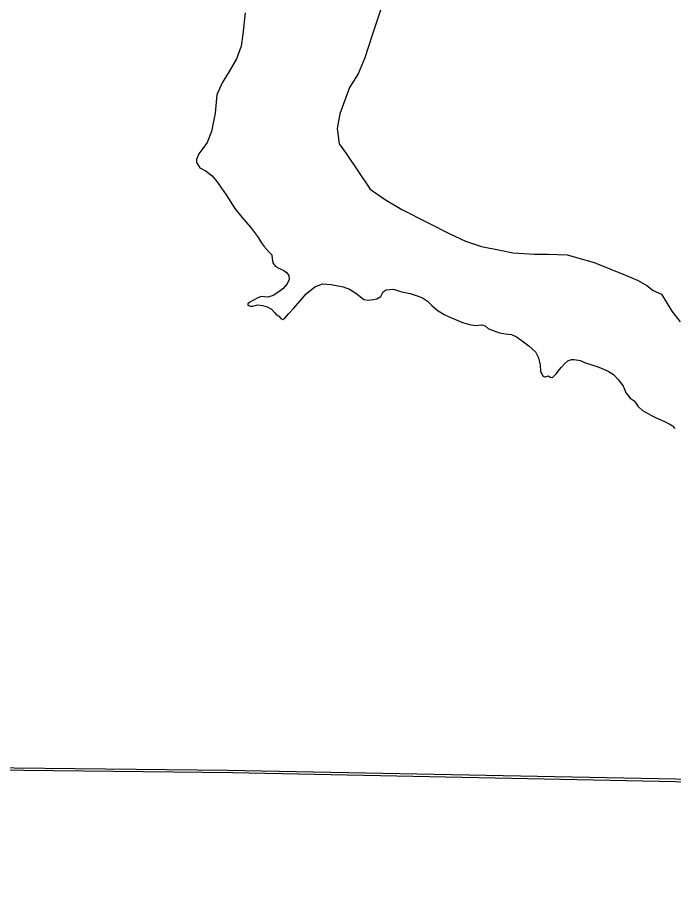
# Model space of a CAD drawing. Extents: x -83719 to 153526, y -11835 to 11446.
# Drawn here: x 8434.2 to 8486.1, y 149.8 to 218.8 of the extents above; entities that cross this region are included whole.
import ezdxf

# ---------------------------------------------------------------- set-up
doc = ezdxf.new("R2010")
doc.units = 0
doc.layers.add('Level 2', color=7, linetype='Continuous')
doc.layers.add('Level 9', color=7, linetype='Continuous')

msp = doc.modelspace()

# ---------------------------------------------------------------- linework, layer by layer
at = {"layer": 'Level 2'}
for points in [[(8452.203, 219.169), (8452.018, 217.476), (8451.879, 216.525), (8451.508, 215.527), (8450.928, 214.53), (8450.372, 213.625), (8449.954, 212.674), (8449.815, 211.236), (8449.537, 209.775), (8449.189, 208.893), (8448.841, 208.429), (8448.54, 208.012), (8448.354, 207.548), (8448.331, 207.316), (8448.609, 206.898), (8449.119, 206.643), (8449.583, 206.272), (8449.954, 205.808), (8450.696, 204.755), (8451.369, 203.688), (8451.925, 202.992), (8452.621, 202.204), (8453.177, 201.461), (8453.479, 200.974), (8453.664, 200.696), (8454.082, 200.232), (8454.29, 200.023), (8454.337, 199.722), (8454.383, 199.374), (8454.569, 199.119), (8454.916, 198.933), (8455.241, 198.771), (8455.473, 198.608), (8455.635, 198.376), (8455.658, 198.052), (8455.519, 197.727), (8455.172, 197.332), (8454.847, 197.077)], [(8452.203, 219.169), (8452.018, 217.476), (8451.879, 216.525), (8451.508, 215.527), (8450.928, 214.53), (8450.372, 213.625), (8449.954, 212.674), (8449.815, 211.236), (8449.537, 209.775), (8449.189, 208.893), (8448.841, 208.429), (8448.54, 208.012), (8448.354, 207.548), (8448.331, 207.316), (8448.609, 206.898), (8449.119, 206.643), (8449.583, 206.272), (8449.954, 205.808), (8450.696, 204.755), (8451.369, 203.688), (8451.925, 202.992), (8452.621, 202.204), (8453.177, 201.461), (8453.479, 200.974), (8453.664, 200.696), (8454.082, 200.232), (8454.29, 200.023), (8454.337, 199.722), (8454.383, 199.374), (8454.569, 199.119), (8454.916, 198.933), (8455.241, 198.771), (8455.473, 198.608), (8455.635, 198.376), (8455.658, 198.052), (8455.519, 197.727), (8455.172, 197.332), (8454.847, 197.077)], [(8454.847, 197.077), (8454.406, 196.799), (8453.989, 196.66), (8453.456, 196.706), (8453.131, 196.59), (8452.551, 196.266), (8452.412, 196.126), (8452.412, 196.034), (8452.574, 195.964), (8452.806, 195.964), (8453.154, 196.057), (8453.572, 196.01), (8453.943, 195.894), (8454.267, 195.709), (8454.545, 195.43), (8454.708, 195.245), (8454.847, 195.152), (8455.009, 194.967), (8455.172, 194.897), (8455.334, 195.013), (8455.635, 195.361), (8456.029, 195.802), (8456.54, 196.381), (8457.027, 196.915), (8457.699, 197.472), (8458.302, 197.727), (8458.998, 197.657), (8459.948, 197.495), (8460.435, 197.309), (8461.015, 196.915), (8461.564, 196.474), (8461.912, 196.428), (8462.306, 196.474), (8462.608, 196.544), (8462.933, 196.729), (8463.118, 197.077), (8463.338, 197.246), (8463.93, 197.309), (8464.463, 197.124), (8464.834, 197.031), (8465.228, 196.961), (8465.785, 196.776), (8466.225, 196.613), (8466.619, 196.358), (8466.967, 196.01), (8467.385, 195.639), (8467.941, 195.291), (8468.382, 195.083), (8468.822, 194.897), (8469.379, 194.665), (8469.935, 194.503), (8470.422, 194.433), (8470.874, 194.486), (8471.176, 194.393), (8471.408, 194.184), (8471.732, 194.045), (8472.312, 193.836), (8472.776, 193.767), (8473.263, 193.697), (8473.657, 193.535), (8474.097, 193.21), (8474.654, 192.793), (8475.141, 192.329), (8475.396, 191.865), (8475.535, 191.285), (8475.558, 190.798), (8475.697, 190.473), (8475.86, 190.357), (8475.999, 190.38), (8476.184, 190.427), (8476.324, 190.334), (8476.486, 190.311), (8476.81, 190.636), (8476.95, 190.821), (8477.181, 191.099), (8477.483, 191.424), (8477.715, 191.633), (8477.993, 191.726), (8478.202, 191.726), (8478.712, 191.656), (8479.037, 191.494), (8479.616, 191.308)], [(8454.847, 197.077), (8454.406, 196.799), (8453.989, 196.66), (8453.456, 196.706), (8453.131, 196.59), (8452.551, 196.266), (8452.412, 196.126), (8452.412, 196.034), (8452.574, 195.964), (8452.806, 195.964), (8453.154, 196.057), (8453.572, 196.01), (8453.943, 195.894), (8454.267, 195.709), (8454.545, 195.43), (8454.708, 195.245), (8454.847, 195.152), (8455.009, 194.967), (8455.172, 194.897), (8455.334, 195.013), (8455.635, 195.361), (8456.029, 195.802), (8456.54, 196.381), (8457.027, 196.915), (8457.699, 197.472), (8458.302, 197.727), (8458.998, 197.657), (8459.948, 197.495), (8460.435, 197.309), (8461.015, 196.915), (8461.564, 196.474), (8461.912, 196.428), (8462.306, 196.474), (8462.608, 196.544), (8462.933, 196.729), (8463.118, 197.077), (8463.338, 197.246), (8463.93, 197.309), (8464.463, 197.124), (8464.834, 197.031), (8465.228, 196.961), (8465.785, 196.776), (8466.225, 196.613), (8466.619, 196.358), (8466.967, 196.01), (8467.385, 195.639), (8467.941, 195.291), (8468.382, 195.083), (8468.822, 194.897), (8469.379, 194.665), (8469.935, 194.503), (8470.422, 194.433), (8470.874, 194.486), (8471.176, 194.393), (8471.408, 194.184), (8471.732, 194.045), (8472.312, 193.836), (8472.776, 193.767), (8473.263, 193.697), (8473.657, 193.535), (8474.097, 193.21), (8474.654, 192.793), (8475.141, 192.329), (8475.396, 191.865), (8475.535, 191.285), (8475.558, 190.798), (8475.697, 190.473), (8475.86, 190.357), (8475.999, 190.38), (8476.184, 190.427), (8476.324, 190.334), (8476.486, 190.311), (8476.81, 190.636), (8476.95, 190.821), (8477.181, 191.099), (8477.483, 191.424), (8477.715, 191.633), (8477.993, 191.726), (8478.202, 191.726), (8478.712, 191.656), (8479.037, 191.494), (8479.616, 191.308)], [(8479.616, 191.308), (8480.163, 191.128), (8480.905, 190.803), (8481.323, 190.548), (8481.705, 190.131), (8482.088, 189.621), (8482.32, 189.075), (8482.633, 188.658), (8482.946, 188.449), (8483.155, 188.182), (8483.271, 188.008), (8483.607, 187.695), (8483.908, 187.533), (8484.268, 187.324), (8484.685, 187.115), (8485.068, 186.953), (8485.45, 186.779), (8485.717, 186.64), (8485.995, 186.478), (8486.169, 186.28)], [(8479.616, 191.308), (8480.163, 191.128), (8480.905, 190.803), (8481.323, 190.548), (8481.705, 190.131), (8482.088, 189.621), (8482.32, 189.075), (8482.633, 188.658), (8482.946, 188.449), (8483.155, 188.182), (8483.271, 188.008), (8483.607, 187.695), (8483.908, 187.533), (8484.268, 187.324), (8484.685, 187.115), (8485.068, 186.953), (8485.45, 186.779), (8485.717, 186.64), (8485.995, 186.478), (8486.169, 186.28)], [(8539.364, 157.479), (8450.8, 159.206), (8364.008, 160.142), (8274.552, 159.658)], [(8297.794, 159.462), (8363.873, 160.018), (8451.218, 159.044), (8539.37, 157.24), (8627.946, 156.643), (8627.887, 155.607), (8711.677, 152.801), (8797.529, 149.782)]]:
    msp.add_lwpolyline(points, dxfattribs=at)
at = {"layer": 'Level 9'}
for points in [[(8452.203, 219.169), (8452.018, 217.476), (8451.879, 216.525), (8451.508, 215.527), (8450.928, 214.53), (8450.372, 213.625), (8449.954, 212.674), (8449.815, 211.236), (8449.537, 209.775), (8449.189, 208.893), (8448.841, 208.429), (8448.54, 208.012), (8448.354, 207.548), (8448.331, 207.316), (8448.609, 206.898), (8449.119, 206.643), (8449.583, 206.272), (8449.954, 205.808), (8450.696, 204.755), (8451.369, 203.688), (8451.925, 202.992), (8452.621, 202.204), (8453.177, 201.461), (8453.479, 200.974), (8453.664, 200.696), (8454.082, 200.232), (8454.29, 200.023), (8454.337, 199.722), (8454.383, 199.374), (8454.569, 199.119), (8454.916, 198.933), (8455.241, 198.771), (8455.473, 198.608), (8455.635, 198.376), (8455.658, 198.052), (8455.519, 197.727), (8455.172, 197.332), (8454.847, 197.077)], [(8452.203, 219.169), (8452.018, 217.476), (8451.879, 216.525), (8451.508, 215.527), (8450.928, 214.53), (8450.372, 213.625), (8449.954, 212.674), (8449.815, 211.236), (8449.537, 209.775), (8449.189, 208.893), (8448.841, 208.429), (8448.54, 208.012), (8448.354, 207.548), (8448.331, 207.316), (8448.609, 206.898), (8449.119, 206.643), (8449.583, 206.272), (8449.954, 205.808), (8450.696, 204.755), (8451.369, 203.688), (8451.925, 202.992), (8452.621, 202.204), (8453.177, 201.461), (8453.479, 200.974), (8453.664, 200.696), (8454.082, 200.232), (8454.29, 200.023), (8454.337, 199.722), (8454.383, 199.374), (8454.569, 199.119), (8454.916, 198.933), (8455.241, 198.771), (8455.473, 198.608), (8455.635, 198.376), (8455.658, 198.052), (8455.519, 197.727), (8455.172, 197.332), (8454.847, 197.077)], [(8462.891, 219.385), (8462.207, 217.308), (8461.653, 215.6), (8461.129, 214.326), (8460.437, 213.251), (8459.686, 211.173), (8459.462, 210.002), (8459.638, 208.8), (8460.177, 208.036), (8462.068, 205.21), (8463.208, 204.416), (8464.582, 203.591), (8466.659, 202.538), (8468.367, 201.682), (8469.606, 201.09), (8470.877, 200.665), (8472.347, 200.375), (8473.383, 200.183), (8475.085, 200.062), (8476.186, 200.07), (8477.654, 200.015)], [(8477.654, 200.015), (8479.794, 199.396), (8482.27, 198.412), (8483.274, 197.985), (8483.945, 197.589), (8484.448, 197.192), (8485.118, 196.897), (8485.557, 196.165), (8485.929, 195.566), (8486.603, 194.702)], [(8454.847, 197.077), (8454.406, 196.799), (8453.989, 196.66), (8453.456, 196.706), (8453.131, 196.59), (8452.551, 196.266), (8452.412, 196.126), (8452.412, 196.034), (8452.574, 195.964), (8452.806, 195.964), (8453.154, 196.057), (8453.572, 196.01), (8453.943, 195.894), (8454.267, 195.709), (8454.545, 195.43), (8454.708, 195.245), (8454.847, 195.152), (8455.009, 194.967), (8455.172, 194.897), (8455.334, 195.013), (8455.635, 195.361), (8456.029, 195.802), (8456.54, 196.381), (8457.027, 196.915), (8457.699, 197.472), (8458.302, 197.727), (8458.998, 197.657), (8459.948, 197.495), (8460.435, 197.309), (8461.015, 196.915), (8461.564, 196.474), (8461.912, 196.428), (8462.306, 196.474), (8462.608, 196.544), (8462.933, 196.729), (8463.118, 197.077), (8463.338, 197.246), (8463.93, 197.309), (8464.463, 197.124), (8464.834, 197.031), (8465.228, 196.961), (8465.785, 196.776), (8466.225, 196.613), (8466.619, 196.358), (8466.967, 196.01), (8467.385, 195.639), (8467.941, 195.291), (8468.382, 195.083), (8468.822, 194.897), (8469.379, 194.665), (8469.935, 194.503), (8470.422, 194.433), (8470.874, 194.486), (8471.176, 194.393), (8471.408, 194.184), (8471.732, 194.045), (8472.312, 193.836), (8472.776, 193.767), (8473.263, 193.697), (8473.657, 193.535), (8474.097, 193.21), (8474.654, 192.793), (8475.141, 192.329), (8475.396, 191.865), (8475.535, 191.285), (8475.558, 190.798), (8475.697, 190.473), (8475.86, 190.357), (8475.999, 190.38), (8476.184, 190.427), (8476.324, 190.334), (8476.486, 190.311), (8476.81, 190.636), (8476.95, 190.821), (8477.181, 191.099), (8477.483, 191.424), (8477.715, 191.633), (8477.993, 191.726), (8478.202, 191.726), (8478.712, 191.656), (8479.037, 191.494), (8479.616, 191.308)], [(8454.847, 197.077), (8454.406, 196.799), (8453.989, 196.66), (8453.456, 196.706), (8453.131, 196.59), (8452.551, 196.266), (8452.412, 196.126), (8452.412, 196.034), (8452.574, 195.964), (8452.806, 195.964), (8453.154, 196.057), (8453.572, 196.01), (8453.943, 195.894), (8454.267, 195.709), (8454.545, 195.43), (8454.708, 195.245), (8454.847, 195.152), (8455.009, 194.967), (8455.172, 194.897), (8455.334, 195.013), (8455.635, 195.361), (8456.029, 195.802), (8456.54, 196.381), (8457.027, 196.915), (8457.699, 197.472), (8458.302, 197.727), (8458.998, 197.657), (8459.948, 197.495), (8460.435, 197.309), (8461.015, 196.915), (8461.564, 196.474), (8461.912, 196.428), (8462.306, 196.474), (8462.608, 196.544), (8462.933, 196.729), (8463.118, 197.077), (8463.338, 197.246), (8463.93, 197.309), (8464.463, 197.124), (8464.834, 197.031), (8465.228, 196.961), (8465.785, 196.776), (8466.225, 196.613), (8466.619, 196.358), (8466.967, 196.01), (8467.385, 195.639), (8467.941, 195.291), (8468.382, 195.083), (8468.822, 194.897), (8469.379, 194.665), (8469.935, 194.503), (8470.422, 194.433), (8470.874, 194.486), (8471.176, 194.393), (8471.408, 194.184), (8471.732, 194.045), (8472.312, 193.836), (8472.776, 193.767), (8473.263, 193.697), (8473.657, 193.535), (8474.097, 193.21), (8474.654, 192.793), (8475.141, 192.329), (8475.396, 191.865), (8475.535, 191.285), (8475.558, 190.798), (8475.697, 190.473), (8475.86, 190.357), (8475.999, 190.38), (8476.184, 190.427), (8476.324, 190.334), (8476.486, 190.311), (8476.81, 190.636), (8476.95, 190.821), (8477.181, 191.099), (8477.483, 191.424), (8477.715, 191.633), (8477.993, 191.726), (8478.202, 191.726), (8478.712, 191.656), (8479.037, 191.494), (8479.616, 191.308)], [(8479.616, 191.308), (8480.163, 191.128), (8480.905, 190.803), (8481.323, 190.548), (8481.705, 190.131), (8482.088, 189.621), (8482.32, 189.075), (8482.633, 188.658), (8482.946, 188.449), (8483.155, 188.182), (8483.271, 188.008), (8483.607, 187.695), (8483.908, 187.533), (8484.268, 187.324), (8484.685, 187.115), (8485.068, 186.953), (8485.45, 186.779), (8485.717, 186.64), (8485.995, 186.478), (8486.169, 186.28)], [(8479.616, 191.308), (8480.163, 191.128), (8480.905, 190.803), (8481.323, 190.548), (8481.705, 190.131), (8482.088, 189.621), (8482.32, 189.075), (8482.633, 188.658), (8482.946, 188.449), (8483.155, 188.182), (8483.271, 188.008), (8483.607, 187.695), (8483.908, 187.533), (8484.268, 187.324), (8484.685, 187.115), (8485.068, 186.953), (8485.45, 186.779), (8485.717, 186.64), (8485.995, 186.478), (8486.169, 186.28)]]:
    msp.add_lwpolyline(points, dxfattribs=at)

doc.saveas('drawing.dxf')
